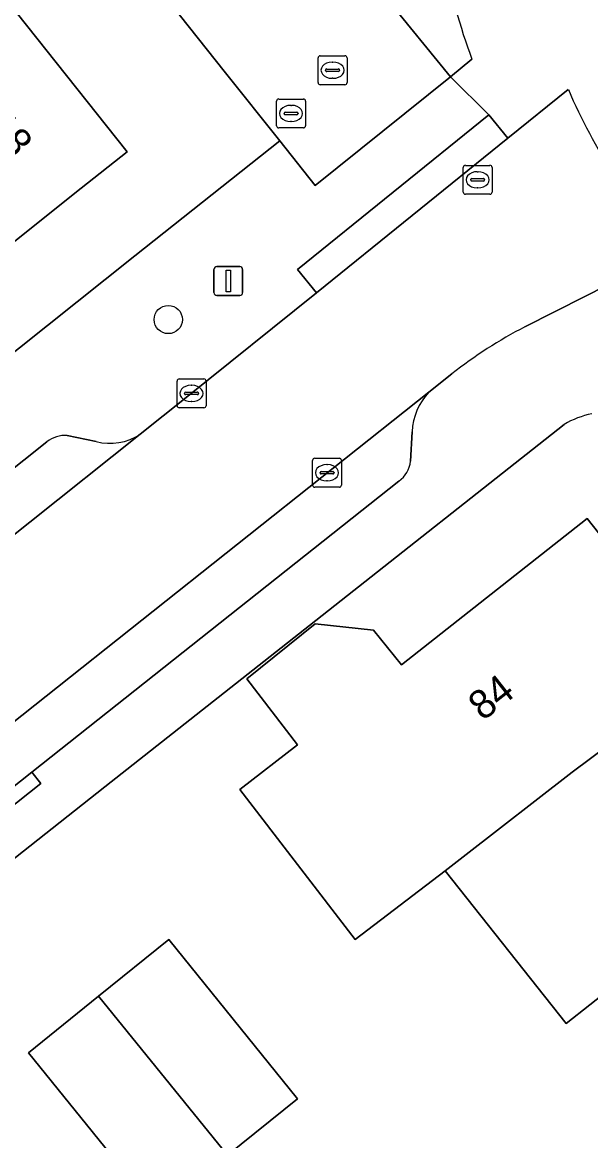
# Model space of a CAD drawing. Extents: x 157320 to 158835, y 386650 to 388491.
# Drawn here: x 157820.38 to 157840.04, y 387487.24 to 387525.96 of the extents above; entities that cross this region are included whole.
import ezdxf

# ---------------------------------------------------------------- set-up
doc = ezdxf.new("R2010")
doc.units = 0
for name, color, linetype in [('IMGEO_Boom', 7, 'Continuous'), ('IMGEO_Brandkraan', 7, 'Continuous'), ('IMGEO_Erf', 7, 'Continuous'), ('IMGEO_Groenvoorziening', 7, 'Continuous'), ('IMGEO_Kolk', 7, 'Continuous'), ('IMGEO_Lichtmast', 7, 'Continuous'), ('IMGEO_Muur', 7, 'Continuous'), ('IMGEO_Pand', 7, 'Continuous'), ('IMGEO_Pand_nummerreeks', 7, 'Continuous'), ('IMGEO_Parkeervlak_open', 7, 'Continuous'), ('IMGEO_Rijbaan_lokaal_open', 7, 'Continuous'), ('IMGEO_Rioolput', 7, 'Continuous'), ('IMGEO_Voetpad_open', 7, 'Continuous')]:
    doc.layers.add(name, color=color, linetype=linetype)

msp = doc.modelspace()

# ---------------------------------------------------------------- linework, layer by layer
at = {"layer": 'IMGEO_Boom'}
msp.add_circle((157825.43, 387515.67), 0.489, dxfattribs=at)
at = {"layer": 'IMGEO_Brandkraan'}
for p, q in [((157829.177, 387522.38), (157829.177, 387523.232)), ((157829.252, 387523.306), (157830.104, 387523.306)), ((157829.665, 387523.086), (157829.69, 387523.086)), ((157830.178, 387523.232), (157830.178, 387522.38)), ((157829.436, 387522.8), (157829.436, 387522.812)), ((157829.874, 387522.763), (157829.476, 387522.763)), ((157829.479, 387522.849), (157829.877, 387522.849)), ((157829.92, 387522.812), (157829.92, 387522.8)), ((157830.104, 387522.306), (157829.252, 387522.306)), ((157829.688, 387522.526), (157829.663, 387522.526))]:
    msp.add_line(p, q, dxfattribs=at)
for points in [[(157829.177, 387522.38), (157829.177, 387523.232)], [(157829.252, 387523.306), (157830.104, 387523.306)], [(157830.178, 387523.232), (157830.178, 387522.38)], [(157830.104, 387522.306), (157829.252, 387522.306)]]:
    msp.add_lwpolyline(points, dxfattribs=at)
for centre, radius, start, end in [((157829.254, 387523.23), 0.0765, 91.552, 178.448), ((157829.254, 387523.23), 0.0765, 91.552, 178.448), ((157830.102, 387523.23), 0.0765, 1.552, 88.448), ((157830.102, 387523.23), 0.0765, 1.552, 88.448), ((157829.476, 387522.809), 0.0403, 85.8775, 175.7526), ((157829.473, 387522.799), 0.0366, 178.938, 274.7102), ((157829.877, 387522.806), 0.043, 264.8664, 352.4533), ((157829.881, 387522.811), 0.0386, 1.7309, 96.639), ((157829.254, 387522.382), 0.0765, 181.552, 268.448), ((157829.254, 387522.382), 0.0765, 181.552, 268.448), ((157830.102, 387522.382), 0.0765, 271.552, 358.448), ((157830.102, 387522.382), 0.0765, 271.552, 358.448)]:
    msp.add_arc(centre, radius, start, end, dxfattribs=at)
for centre, major_axis, ratio, start_param, end_param in [((157829.664, 387522.806), (-0.387, 0.002), 0.722429, 4.712389, 7.853982), ((157829.689, 387522.806), (-0.39, 0.002), 0.717154, 1.570796, 4.712389)]:
    msp.add_ellipse(centre, major_axis=major_axis, ratio=ratio, start_param=start_param, end_param=end_param, dxfattribs=at)
at = {"layer": 'IMGEO_Erf'}
for points in [[(157819.244, 387513.872), (157824.278, 387517.873), (157829.287, 387521.854), (157827.412, 387524.212), (157792.348, 387568.39), (157742.039, 387528.565), (157744.071, 387526.007), (157755.546, 387511.564), (157757.331, 387512.983), (157759.693, 387514.861), (157761.245, 387516.095), (157763.827, 387518.148), (157766.927, 387514.234), (157764.333, 387512.18), (157762.786, 387510.955), (157760.42, 387509.082), (157758.638, 387507.671), (157762.365, 387502.98), (157760.625, 387501.492), (157769.911, 387489.771), (157777.254, 387480.504), (157788.46, 387489.409), (157801.788, 387500), (157809.599, 387506.206)], [(157820.594, 387490.284), (157823.021, 387492.244), (157825.445, 387494.201), (157829.9, 387488.685), (157827.474, 387486.732), (157825.043, 387484.776)]]:
    msp.add_lwpolyline(points, close=True, dxfattribs=at)
for points in [[(157820.17, 387526.308), (157824.005, 387521.476), (157822.421, 387520.215), (157818.667, 387517.228), (157817.387, 387516.213), (157813.549, 387521.057), (157809.816, 387525.766), (157806.09, 387530.468)], [(157839.124, 387512.036), (157830.533, 387505.25), (157823.234, 387499.485), (157815.987, 387493.76), (157807.747, 387487.251), (157799.439, 387480.688)], [(157840.835, 387492.591), (157839.191, 387491.291), (157835.01, 387496.575), (157831.901, 387494.204), (157827.901, 387499.401), (157829.905, 387500.943), (157828.143, 387503.233), (157830.508, 387505.128), (157832.534, 387504.918), (157833.504, 387503.708), (157839.924, 387508.775), (157844.033, 387503.59)]]:
    msp.add_lwpolyline(points, dxfattribs=at)
msp.add_arc((157840.683, 387509.419), 3.046, 101.3259, 120.789, dxfattribs=at)
at = {"layer": 'IMGEO_Groenvoorziening'}
msp.add_lwpolyline([(157826.156, 387535.484), (157832.986, 387526.787), (157835.189, 387524.078), (157835.938, 387524.682)], dxfattribs=at)
msp.add_arc((157853.395, 387531.252), 18.653, 178.2827, 200.6237, dxfattribs=at)
at = {"layer": 'IMGEO_Kolk'}
for p, q in [((157830.613, 387523.876), (157830.613, 387524.728)), ((157830.688, 387524.802), (157831.54, 387524.802)), ((157831.101, 387524.582), (157831.126, 387524.582)), ((157831.614, 387524.728), (157831.614, 387523.876)), ((157830.872, 387524.296), (157830.872, 387524.308)), ((157831.31, 387524.259), (157830.912, 387524.259)), ((157830.915, 387524.345), (157831.313, 387524.345)), ((157831.356, 387524.308), (157831.356, 387524.296)), ((157831.54, 387523.802), (157830.688, 387523.802)), ((157831.124, 387524.022), (157831.099, 387524.022)), ((157825.734, 387512.687), (157825.734, 387513.539)), ((157825.809, 387513.613), (157826.661, 387513.613)), ((157826.222, 387513.393), (157826.247, 387513.393)), ((157826.735, 387513.539), (157826.735, 387512.687)), ((157825.993, 387513.107), (157825.993, 387513.119)), ((157826.431, 387513.07), (157826.033, 387513.07)), ((157826.036, 387513.156), (157826.434, 387513.156)), ((157826.477, 387513.119), (157826.477, 387513.107)), ((157826.661, 387512.613), (157825.809, 387512.613)), ((157826.245, 387512.833), (157826.22, 387512.833)), ((157830.422, 387509.939), (157830.422, 387510.791)), ((157830.497, 387510.865), (157831.349, 387510.865)), ((157830.91, 387510.645), (157830.935, 387510.645)), ((157831.423, 387510.791), (157831.423, 387509.939)), ((157830.681, 387510.359), (157830.681, 387510.371)), ((157831.119, 387510.322), (157830.721, 387510.322)), ((157830.724, 387510.408), (157831.122, 387510.408)), ((157831.165, 387510.371), (157831.165, 387510.359)), ((157831.349, 387509.865), (157830.497, 387509.865)), ((157830.933, 387510.085), (157830.908, 387510.085))]:
    msp.add_line(p, q, dxfattribs=at)
for points in [[(157830.613, 387523.876), (157830.613, 387524.728)], [(157830.688, 387524.802), (157831.54, 387524.802)], [(157831.614, 387524.728), (157831.614, 387523.876)], [(157831.54, 387523.802), (157830.688, 387523.802)], [(157825.734, 387512.687), (157825.734, 387513.539)], [(157825.809, 387513.613), (157826.661, 387513.613)], [(157826.735, 387513.539), (157826.735, 387512.687)], [(157826.661, 387512.613), (157825.809, 387512.613)], [(157830.422, 387509.939), (157830.422, 387510.791)], [(157830.497, 387510.865), (157831.349, 387510.865)], [(157831.423, 387510.791), (157831.423, 387509.939)], [(157831.349, 387509.865), (157830.497, 387509.865)]]:
    msp.add_lwpolyline(points, dxfattribs=at)
for centre, radius, start, end in [((157830.69, 387524.726), 0.0765, 91.552, 178.448), ((157830.69, 387524.726), 0.0765, 91.552, 178.448), ((157831.538, 387524.726), 0.0765, 1.552, 88.448), ((157831.538, 387524.726), 0.0765, 1.552, 88.448), ((157830.912, 387524.305), 0.0403, 85.8775, 175.7526), ((157830.909, 387524.295), 0.0366, 178.938, 274.7102), ((157831.313, 387524.302), 0.043, 264.8664, 352.4533), ((157831.317, 387524.307), 0.0386, 1.7309, 96.639), ((157830.69, 387523.878), 0.0765, 181.552, 268.448), ((157830.69, 387523.878), 0.0765, 181.552, 268.448), ((157831.538, 387523.878), 0.0765, 271.552, 358.448), ((157831.538, 387523.878), 0.0765, 271.552, 358.448), ((157825.811, 387513.537), 0.0765, 91.552, 178.448), ((157825.811, 387513.537), 0.0765, 91.552, 178.448), ((157826.659, 387513.537), 0.0765, 1.552, 88.448), ((157826.659, 387513.537), 0.0765, 1.552, 88.448), ((157826.033, 387513.116), 0.0403, 85.8775, 175.7526), ((157826.03, 387513.106), 0.0366, 178.938, 274.7102), ((157826.434, 387513.113), 0.043, 264.8664, 352.4533), ((157826.438, 387513.118), 0.0386, 1.7309, 96.639), ((157825.811, 387512.689), 0.0765, 181.552, 268.448), ((157825.811, 387512.689), 0.0765, 181.552, 268.448), ((157826.659, 387512.689), 0.0765, 271.552, 358.448), ((157826.659, 387512.689), 0.0765, 271.552, 358.448), ((157830.499, 387510.789), 0.0765, 91.552, 178.448), ((157830.499, 387510.789), 0.0765, 91.552, 178.448), ((157831.347, 387510.789), 0.0765, 1.552, 88.448), ((157831.347, 387510.789), 0.0765, 1.552, 88.448), ((157830.721, 387510.368), 0.0403, 85.8775, 175.7526), ((157830.718, 387510.358), 0.0366, 178.938, 274.7102), ((157831.122, 387510.365), 0.043, 264.8664, 352.4533), ((157831.126, 387510.37), 0.0386, 1.7309, 96.639), ((157830.499, 387509.941), 0.0765, 181.552, 268.448), ((157830.499, 387509.941), 0.0765, 181.552, 268.448), ((157831.347, 387509.941), 0.0765, 271.552, 358.448), ((157831.347, 387509.941), 0.0765, 271.552, 358.448)]:
    msp.add_arc(centre, radius, start, end, dxfattribs=at)
for centre, major_axis, ratio, start_param, end_param in [((157831.1, 387524.302), (-0.387, 0.002), 0.722429, 4.712389, 7.853982), ((157831.125, 387524.302), (-0.39, 0.002), 0.717154, 1.570796, 4.712389), ((157826.221, 387513.113), (-0.387, 0.002), 0.722429, 4.712389, 7.853982), ((157826.246, 387513.113), (-0.39, 0.002), 0.717154, 1.570796, 4.712389), ((157830.909, 387510.365), (-0.387, 0.002), 0.722429, 4.712389, 7.853982), ((157830.934, 387510.365), (-0.39, 0.002), 0.717154, 1.570796, 4.712389)]:
    msp.add_ellipse(centre, major_axis=major_axis, ratio=ratio, start_param=start_param, end_param=end_param, dxfattribs=at)
at = {"layer": 'IMGEO_Lichtmast'}
for p, q in [((157827.011, 387516.603), (157827.011, 387517.403)), ((157827.011, 387517.403), (157827.011, 387516.603)), ((157827.111, 387517.503), (157827.901, 387517.503)), ((157827.901, 387517.503), (157827.111, 387517.503)), ((157828.001, 387517.403), (157828.001, 387516.603)), ((157828.001, 387516.603), (157828.001, 387517.403)), ((157827.901, 387516.503), (157827.111, 387516.503)), ((157827.111, 387516.503), (157827.901, 387516.503))]:
    msp.add_line(p, q, dxfattribs=at)
msp.add_lwpolyline([(157827.431, 387517.378), (157827.581, 387517.378), (157827.581, 387516.628), (157827.431, 387516.628), (157827.431, 387517.378)], dxfattribs=at)
for centre, start, end in [((157827.111, 387517.403), 90, 180), ((157827.111, 387517.403), 90, 180), ((157827.901, 387517.403), 0, 90), ((157827.901, 387517.403), 360, 90), ((157827.111, 387516.603), 180, 270), ((157827.111, 387516.603), 180, 270), ((157827.901, 387516.603), 270, 0), ((157827.901, 387516.603), 270, 0)]:
    msp.add_arc(centre, 0.1, start, end, dxfattribs=at)
at = {"layer": 'IMGEO_Muur'}
msp.add_lwpolyline([(157823.234, 387499.485), (157830.533, 387505.25)], dxfattribs=at)
at = {"layer": 'IMGEO_Pand'}
for points in [[(157820.17, 387526.308), (157813.549, 387521.057), (157817.387, 387516.213), (157818.667, 387517.228), (157822.421, 387520.215), (157824.005, 387521.476)], [(157842.197, 387502.143), (157844.033, 387503.59), (157839.924, 387508.775), (157833.504, 387503.708), (157832.534, 387504.918), (157830.508, 387505.128), (157828.143, 387503.233), (157829.905, 387500.943), (157827.901, 387499.401), (157831.901, 387494.204), (157835.01, 387496.575), (157835.636, 387497.07), (157839.406, 387500), (157840.723, 387500.982)], [(157844.185, 387499.584), (157842.735, 387498.43), (157841.497, 387500), (157840.723, 387500.982), (157839.406, 387500), (157835.636, 387497.07), (157835.01, 387496.575), (157839.191, 387491.291), (157840.835, 387492.591), (157842.786, 387490.125), (157847.855, 387494.099), (157849.301, 387495.211), (157851.131, 387496.665), (157848.502, 387500), (157847.039, 387501.855), (157844.708, 387500)], [(157827.474, 387486.732), (157829.9, 387488.685), (157825.445, 387494.201), (157823.021, 387492.244)], [(157827.474, 387486.732), (157823.021, 387492.244), (157820.594, 387490.284), (157825.043, 387484.776)]]:
    msp.add_lwpolyline(points, close=True, dxfattribs=at)
at = {"layer": 'IMGEO_Parkeervlak_open'}
for points in [[(157834.45, 387513.15), (157817.884, 387500), (157797.32, 387483.775)], [(157833.809, 387510.763), (157833.868, 387511.782)], [(157792.118, 387485.993), (157797.613, 387490.476), (157809.73, 387500), (157812.992, 387502.564), (157824.461, 387511.695)], [(157821.228, 387511.435), (157814.172, 387505.812), (157811.243, 387503.454), (157806.928, 387500), (157793.202, 387489.013), (157792.943, 387488.745), (157792.83, 387488.527), (157792.777, 387487.386)], [(157822.936, 387511.445), (157821.935, 387511.656)], [(157798.55, 387483.955), (157799.605, 387483.712), (157799.929, 387483.776), (157800.357, 387483.896), (157816.093, 387496.341), (157820.714, 387500), (157833.408, 387510.077)]]:
    msp.add_lwpolyline(points, dxfattribs=at)
for centre, radius, start, end in [((157835.95, 387511.704), 2.084, 136.0552, 177.8512), ((157821.874, 387510.611), 1.047, 86.6474, 128.0699), ((157823.419, 387513.272), 1.89, 255.182, 303.4379), ((157832.879, 387510.846), 0.934, 304.5065, 354.8768)]:
    msp.add_arc(centre, radius, start, end, dxfattribs=at)
at = {"layer": 'IMGEO_Rijbaan_lokaal_open'}
for points in [[(157802.855, 387573.642), (157803.031, 387574.082), (157803.067, 387574.191), (157800.167, 387574.541), (157792.348, 387568.39), (157827.412, 387524.212), (157829.287, 387521.854), (157830.517, 387520.307), (157835.189, 387524.078), (157832.986, 387526.787), (157826.156, 387535.484), (157817.616, 387546.205), (157813.81, 387551.018), (157805.217, 387561.81)], [(157839.271, 387523.633), (157837.178, 387521.954), (157830.56, 387516.599), (157826.053, 387512.97), (157824.461, 387511.695), (157812.992, 387502.564), (157809.73, 387500), (157797.613, 387490.476), (157792.118, 387485.993), (157791.581, 387485.489), (157790.953, 387484.901)], [(157837.768, 387515.417), (157839.84, 387516.468), (157842.91, 387518.025)], [(157834.45, 387513.15), (157835.243, 387513.788)], [(157796.478, 387483.111), (157797.32, 387483.775), (157817.884, 387500), (157834.45, 387513.15)]]:
    msp.add_lwpolyline(points, dxfattribs=at)
for centre, radius, start, end in [((157857.447, 387531.442), 19.782, 203.2515, 222.7072), ((157845.12, 387501.25), 15.961, 117.4268, 128.2293)]:
    msp.add_arc(centre, radius, start, end, dxfattribs=at)
at = {"layer": 'IMGEO_Rioolput'}
for p, q in [((157835.633, 387520.083), (157835.633, 387520.935)), ((157835.708, 387521.009), (157836.56, 387521.009)), ((157836.121, 387520.789), (157836.146, 387520.789)), ((157836.634, 387520.935), (157836.634, 387520.083)), ((157835.892, 387520.503), (157835.892, 387520.515)), ((157836.33, 387520.466), (157835.932, 387520.466)), ((157835.935, 387520.552), (157836.333, 387520.552)), ((157836.376, 387520.515), (157836.376, 387520.503)), ((157836.56, 387520.009), (157835.708, 387520.009)), ((157836.144, 387520.229), (157836.119, 387520.229))]:
    msp.add_line(p, q, dxfattribs=at)
for points in [[(157835.633, 387520.083), (157835.633, 387520.935)], [(157835.708, 387521.009), (157836.56, 387521.009)], [(157836.634, 387520.935), (157836.634, 387520.083)], [(157836.56, 387520.009), (157835.708, 387520.009)]]:
    msp.add_lwpolyline(points, dxfattribs=at)
for centre, radius, start, end in [((157835.71, 387520.933), 0.0765, 91.552, 178.448), ((157835.71, 387520.933), 0.0765, 91.552, 178.448), ((157836.558, 387520.933), 0.0765, 1.552, 88.448), ((157836.558, 387520.933), 0.0765, 1.552, 88.448), ((157835.932, 387520.512), 0.0403, 85.8775, 175.7526), ((157835.929, 387520.502), 0.0366, 178.938, 274.7102), ((157836.333, 387520.509), 0.043, 264.8664, 352.4533), ((157836.337, 387520.514), 0.0386, 1.7309, 96.639), ((157835.71, 387520.085), 0.0765, 181.552, 268.448), ((157835.71, 387520.085), 0.0765, 181.552, 268.448), ((157836.558, 387520.085), 0.0765, 271.552, 358.448), ((157836.558, 387520.085), 0.0765, 271.552, 358.448)]:
    msp.add_arc(centre, radius, start, end, dxfattribs=at)
for centre, major_axis, ratio, start_param, end_param in [((157836.12, 387520.509), (-0.387, 0.002), 0.722429, 4.712389, 7.853982), ((157836.145, 387520.509), (-0.39, 0.002), 0.717154, 1.570796, 4.712389)]:
    msp.add_ellipse(centre, major_axis=major_axis, ratio=ratio, start_param=start_param, end_param=end_param, dxfattribs=at)
at = {"layer": 'IMGEO_Voetpad_open'}
for points in [[(157835.938, 387524.682), (157835.189, 387524.078), (157836.524, 387522.762), (157837.178, 387521.954), (157839.271, 387523.633)], [(157826.053, 387512.97), (157830.56, 387516.599), (157829.906, 387517.407), (157836.524, 387522.762), (157835.189, 387524.078), (157830.517, 387520.307), (157829.287, 387521.854), (157824.278, 387517.873), (157819.244, 387513.872), (157809.599, 387506.206), (157801.788, 387500), (157788.46, 387489.409), (157777.254, 387480.504), (157775.948, 387479.466), (157780.901, 387473.236)], [(157842.91, 387518.025), (157839.84, 387516.468), (157837.768, 387515.417)], [(157835.243, 387513.788), (157834.45, 387513.15)], [(157824.461, 387511.695), (157826.053, 387512.97)], [(157799.439, 387480.688), (157807.747, 387487.251), (157815.987, 387493.76), (157823.234, 387499.485), (157830.533, 387505.25), (157839.124, 387512.036)], [(157833.868, 387511.782), (157833.809, 387510.763)], [(157792.777, 387487.386), (157792.83, 387488.527), (157792.943, 387488.745), (157793.202, 387489.013), (157806.928, 387500), (157811.243, 387503.454), (157810.93, 387503.843), (157813.859, 387506.201), (157814.172, 387505.812), (157821.228, 387511.435)], [(157821.935, 387511.656), (157822.936, 387511.445)], [(157833.408, 387510.077), (157820.714, 387500), (157821.024, 387499.609), (157816.403, 387495.95), (157816.093, 387496.341), (157800.357, 387483.896), (157799.929, 387483.776), (157799.605, 387483.712), (157798.55, 387483.955)]]:
    msp.add_lwpolyline(points, dxfattribs=at)
for points in [[(157837.178, 387521.954), (157836.524, 387522.762), (157829.906, 387517.407), (157830.56, 387516.599)], [(157820.714, 387500), (157816.093, 387496.341), (157816.403, 387495.95), (157821.024, 387499.609)]]:
    msp.add_lwpolyline(points, close=True, dxfattribs=at)
for centre, radius, start, end in [((157853.395, 387531.252), 18.653, 178.2827, 200.6237), ((157857.447, 387531.442), 19.782, 203.2515, 222.7072), ((157845.12, 387501.25), 15.961, 117.4268, 128.2293), ((157835.95, 387511.704), 2.084, 136.0552, 177.8512), ((157840.683, 387509.419), 3.046, 101.3259, 120.789), ((157821.874, 387510.611), 1.047, 86.6474, 128.0699), ((157823.419, 387513.272), 1.89, 255.182, 303.4379), ((157832.879, 387510.846), 0.934, 304.5065, 354.8768)]:
    msp.add_arc(centre, radius, start, end, dxfattribs=at)

# ---------------------------------------------------------------- texts
at = {"layer": 'IMGEO_Pand_nummerreeks'}
for s, rotation, p in [('18', 308.438, (157819.102, 387522.378)), ('84', 38.2793, (157836.316, 387501.748))]:
    msp.add_text(s, height=1, rotation=rotation, dxfattribs=at).set_placement(p)

doc.saveas('drawing.dxf')
